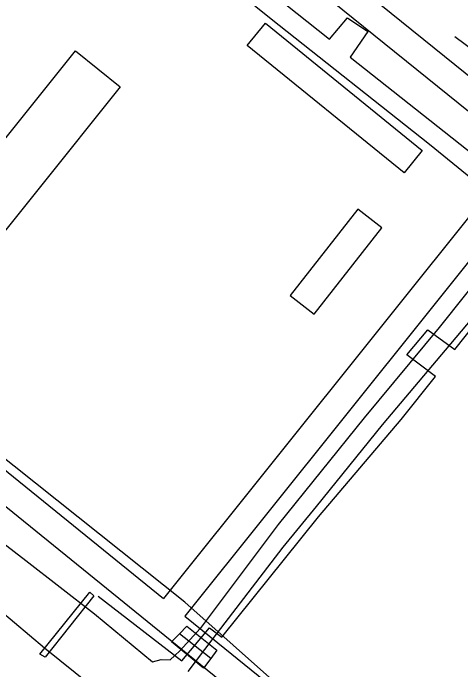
# Model space of a CAD drawing. Extents: x 3297753 to 3335611, y 652252 to 677623.
# Drawn here: x 3311332 to 3311817, y 659728 to 660438 of the extents above; entities that cross this region are included whole.
import ezdxf

# ---------------------------------------------------------------- set-up
doc = ezdxf.new("R2010")
doc.units = 0
for name, color, linetype in [('V-BLDG-OTLN', 7, 'Continuous'), ('V-BRDG-OTLN', 7, 'Continuous'), ('V-ROAD-CNTR', 7, 'Continuous'), ('V-SITE-OTLN', 7, 'Continuous'), ('V-TOPO-SHOR', 7, 'Continuous'), ('V-UTIL-LINE', 7, 'Continuous')]:
    doc.layers.add(name, color=color, linetype=linetype)

msp = doc.modelspace()

# ---------------------------------------------------------------- linework, layer by layer
at = {"layer": 'V-BLDG-OTLN'}
for points in [[(3311605.34, 660427.06), (3311774.9, 660289.31), (3311755.22, 660265.08), (3311585.66, 660402.82)], [(3311152.29, 660155.38), (3311279.09, 660313.33), (3311311.57, 660287.25), (3311399.75, 660397.08), (3311448.33, 660358.08), (3311272.66, 660139.28), (3311305.61, 660112.82), (3311266.29, 660063.85)], [(3311705.23, 660226.08), (3311632.03, 660132.65), (3311658.04, 660112.28), (3311731.23, 660205.71)]]:
    msp.add_lwpolyline(points, close=True, dxfattribs=at)
at = {"layer": 'V-BRDG-OTLN'}
for points in [[(3311366.97, 659741.73), (3311361.5, 659745.02), (3311415.25, 659811.92), (3311419.7, 659808.08)], [(3311538.32, 659729.62), (3311503.89, 659758.02), (3311512.5, 659766.95), (3311520.35, 659775.11), (3311552.83, 659749.3), (3311546.12, 659740.06)]]:
    msp.add_lwpolyline(points, close=True, dxfattribs=at)
msp.add_lwpolyline([(3311546.12, 659740.06), (3311527.38, 659754.95), (3311512.5, 659766.95)], dxfattribs=at)
at = {"layer": 'V-ROAD-CNTR'}
for points in [[(3311126.11, 660933.84), (3311145.05, 660918.56), (3311899.75, 660310.18)], [(3311107.32, 660910.46), (3311126.21, 660895.21), (3311880.97, 660286.78)], [(3310721.75, 660431.8), (3311494.92, 659804.94)], [(3310702.93, 660408.44), (3311534.83, 659733.96), (3311996.38, 659360.26), (3312015.71, 659349.87), (3312035.36, 659358.37), (3312048.44, 659369.18), (3312153.26, 659499.39)], [(3311880.97, 660286.78), (3311845.09, 660242.06), (3311494.92, 659804.94)], [(3311904.33, 660267.96), (3311868.5, 660223.3), (3311518.23, 659786.04)], [(3311518.23, 659786.04), (3311553.72, 659757.27), (3312013.06, 659385.35), (3312017.12, 659383.17), (3312019.53, 659384.21), (3312026.98, 659390.37), (3312407.86, 659863.5)]]:
    msp.add_lwpolyline(points, dxfattribs=at)
at = {"layer": 'V-SITE-OTLN'}
msp.add_lwpolyline([(3311982.5, 659417.13), (3311678.32, 659658.59), (3311518.02, 659800.97), (3311264.06, 660003.07), (3311248.64, 659980.38), (3311138.19, 659817.93), (3310927.56, 659508.09), (3310709.29, 659248.2), (3310554.75, 659379.09), (3310485.68, 659437.6), (3310168.06, 659673.2)], dxfattribs=at)
at = {"layer": 'V-TOPO-SHOR'}
msp.add_line((3311904.43, 660340.85), (3311810.31, 660412.37), dxfattribs=at)
for points in [[(3310306.45, 660607.39), (3310400.05, 660531.71), (3310523.31, 660436.16), (3310596.36, 660378.73), (3310608.45, 660370.85), (3310627.92, 660358.17), (3310687.91, 660308.65), (3310708.23, 660285.49), (3310762.45, 660239.19), (3310842.07, 660176.68), (3310912.46, 660119.92), (3310981.63, 660066.15), (3311072.07, 659995.28), (3311161.15, 659919.46), (3311263.98, 659838.02), (3311268.8, 659833.95), (3311366.21, 659751.66), (3311480.68, 659659.62), (3311588.23, 659571.91), (3311702.78, 659477.23), (3311794.13, 659401.11), (3311842.52, 659360.67)], [(3310737.35, 660371.28), (3310733.03, 660364.35), (3310735.95, 660355), (3310750.45, 660337.33), (3310778.83, 660309.5), (3310853.49, 660248.72), (3310947.47, 660173.05), (3311029.8, 660108.35), (3311120.87, 660029.2), (3311225.85, 659938.77), (3311346.01, 659846.15), (3311420.58, 659788.39), (3311483.27, 659736.68), (3311492.63, 659739.23), (3311502.45, 659738.77)], [(3311922.09, 660256.23), (3311941.75, 660242.48), (3311878.36, 660166.99), (3311805.5, 660080.28), (3311731.53, 659992.77), (3311660.23, 659904.59), (3311624.2, 659860.49), (3311548.31, 659761.62), (3311521.32, 659726.13)], [(3311922.09, 660256.23), (3311875.81, 660201.63), (3311793.27, 660098.02), (3311712.06, 660000.49), (3311618.94, 659884.86), (3311534.77, 659772.53)], [(3311534.77, 659772.53), (3311512.85, 659748.47), (3311507.41, 659743.29), (3311502.45, 659738.77)]]:
    msp.add_lwpolyline(points, dxfattribs=at)
at = {"layer": 'V-UTIL-LINE'}
msp.add_line((3311810.32, 660074.2), (3311904.72, 660194.31), dxfattribs=at)
for points in [[(3311914.59, 660188.49), (3311782.75, 660295.88), (3311611.44, 660431.26), (3311455.2, 660557.64), (3311258.35, 660717.36), (3311022.27, 660907.44)], [(3311062.43, 660897.56), (3311184.06, 660801.78), (3311297.74, 660710.69), (3311318.79, 660734.74), (3311341.52, 660716.93), (3311320.93, 660691.25), (3311484.27, 660560.98), (3311505.7, 660586.28), (3311528.5, 660566.01), (3311508.26, 660541.98), (3311674.55, 660409.73), (3311693.98, 660432.92), (3311716.21, 660417.97), (3311696.91, 660390.27), (3311862.32, 660259.65)], [(3311424.56, 659807.67), (3311514.85, 659737.57), (3311544.92, 659773.3), (3311558.23, 659763.15), (3311625.94, 659847.73), (3311662.57, 659893.28), (3311752.07, 659998.51), (3311789.39, 660044.9), (3311758.16, 660068.64), (3311781.11, 660095.55), (3311810.32, 660074.2)]]:
    msp.add_lwpolyline(points, dxfattribs=at)

doc.saveas('drawing.dxf')
